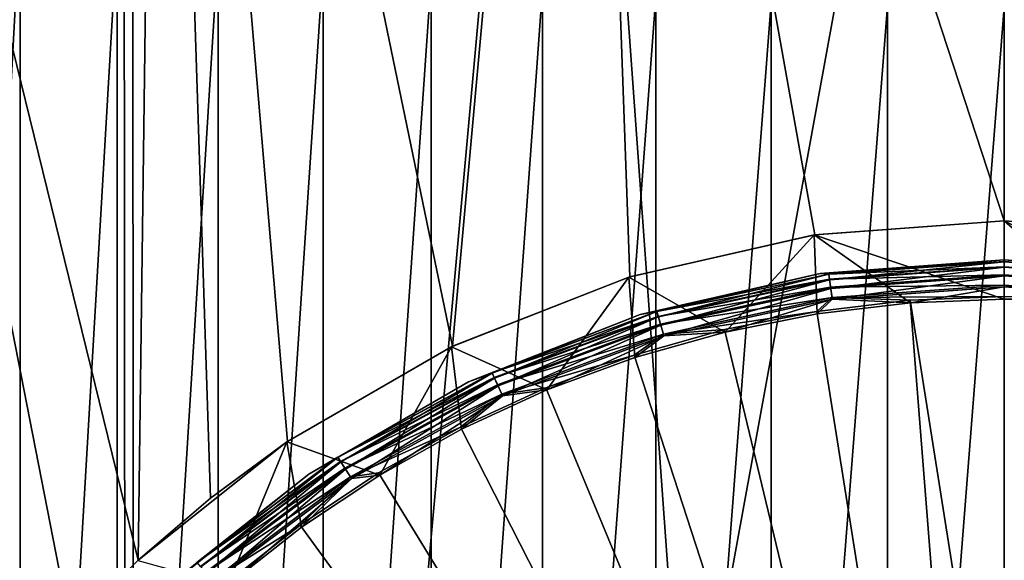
# Model space of a CAD drawing. Header units: millimetres. Extents: x -24 to 24, y 0 to 188.
# Tile 373 of 460: x -2.51 to 0, y 159.58 to 160.96. Entities that reach past the tile are written whole.
import ezdxf

# ---------------------------------------------------------------- set-up
doc = ezdxf.new("R2010")
doc.units = ezdxf.units.MM
doc.header["$LTSCALE"] = 58.620611
for name, color, linetype in [('132', 7, 'CONTINUOUS'), ('133', 7, 'CONTINUOUS'), ('134', 7, 'CONTINUOUS'), ('135', 7, 'CONTINUOUS'), ('136', 7, 'CONTINUOUS'), ('137', 7, 'CONTINUOUS'), ('138', 7, 'CONTINUOUS'), ('139', 7, 'CONTINUOUS'), ('140', 7, 'CONTINUOUS'), ('141', 7, 'CONTINUOUS'), ('142', 7, 'CONTINUOUS'), ('169', 7, 'CONTINUOUS'), ('173', 7, 'CONTINUOUS'), ('402', 7, 'CONTINUOUS'), ('75', 7, 'CONTINUOUS'), ('76', 7, 'CONTINUOUS')]:
    doc.layers.add(name, color=color, linetype=linetype)

msp = doc.modelspace()

# ---------------------------------------------------------------- linework, layer by layer
at = {"layer": '132', "color": 7, "linetype": 'CONTINUOUS'}
for points in [[(0, 160.45, 23.55), (-0.4844, 160.4137, 23.55), (0, 160.25, 23.55), (0, 160.45, 23.55)], [(0.4844, 160.4137, 23.55), (0, 160.45, 23.55), (0.4771, 160.2124, 23.55), (0.4844, 160.4137, 23.55)], [(0, 160.45, 23.55), (0, 160.25, 23.55), (0.2393, 160.2406, 23.55), (0, 160.45, 23.55)], [(0.4771, 160.2124, 23.55), (0, 160.45, 23.55), (0.2393, 160.2406, 23.55), (0.4771, 160.2124, 23.55)], [(-0.4844, 160.4137, 23.55), (-0.958, 160.3056, 23.55), (-0.712, 160.1657, 23.55), (-0.4844, 160.4137, 23.55)], [(-0.4771, 160.2124, 23.55), (-0.4844, 160.4137, 23.55), (-0.712, 160.1657, 23.55), (-0.4771, 160.2124, 23.55)], [(0, 160.25, 23.55), (-0.4844, 160.4137, 23.55), (-0.2393, 160.2406, 23.55), (0, 160.25, 23.55)], [(-0.2393, 160.2406, 23.55), (-0.4844, 160.4137, 23.55), (-0.4771, 160.2124, 23.55), (-0.2393, 160.2406, 23.55)], [(-0.958, 160.3056, 23.55), (-1.4101, 160.1281, 23.55), (-1.1672, 160.0178, 23.55), (-0.958, 160.3056, 23.55)], [(-0.9425, 160.1007, 23.55), (-0.958, 160.3056, 23.55), (-1.1672, 160.0178, 23.55), (-0.9425, 160.1007, 23.55)], [(-0.712, 160.1657, 23.55), (-0.958, 160.3056, 23.55), (-0.9425, 160.1007, 23.55), (-0.712, 160.1657, 23.55)], [(-1.4101, 160.1281, 23.55), (-1.8308, 159.8853, 23.55), (-1.5936, 159.8005, 23.55), (-1.4101, 160.1281, 23.55)], [(-1.3847, 159.9176, 23.55), (-1.4101, 160.1281, 23.55), (-1.5936, 159.8005, 23.55), (-1.3847, 159.9176, 23.55)], [(-1.1672, 160.0178, 23.55), (-1.4101, 160.1281, 23.55), (-1.3847, 159.9176, 23.55), (-1.1672, 160.0178, 23.55)], [(-1.8308, 159.8853, 23.55), (-2.2105, 159.5825, 23.55), (-1.9808, 159.5192, 23.55), (-1.8308, 159.8853, 23.55)], [(-1.7927, 159.6675, 23.55), (-1.8308, 159.8853, 23.55), (-1.9808, 159.5192, 23.55), (-1.7927, 159.6675, 23.55)], [(-1.5936, 159.8005, 23.55), (-1.8308, 159.8853, 23.55), (-1.7927, 159.6675, 23.55), (-1.5936, 159.8005, 23.55)]]:
    msp.add_3dface(points, dxfattribs=at)
at = {"layer": '133', "color": 7, "linetype": 'CONTINUOUS'}
for points in [[(0.4827, 160.414, 24.2452), (0, 160.45, 24.25), (0.4844, 160.4137, 23.55), (0.4827, 160.414, 24.2452)], [(0, 160.45, 24.25), (0, 160.45, 23.55), (0.4844, 160.4137, 23.55), (0, 160.45, 24.25)]]:
    msp.add_3dface(points, dxfattribs=at)
at = {"layer": '134', "color": 7, "linetype": 'CONTINUOUS'}
for points in [[(-0.4827, 160.414, 24.2452), (-0.4844, 160.4137, 23.55), (0, 160.45, 23.55), (-0.4827, 160.414, 24.2452)], [(0, 160.45, 24.25), (-0.4827, 160.414, 24.2452), (0, 160.45, 23.55), (0, 160.45, 24.25)], [(-0.9552, 160.3065, 24.2312), (-0.958, 160.3056, 23.55), (-0.4844, 160.4137, 23.55), (-0.9552, 160.3065, 24.2312)], [(-0.4827, 160.414, 24.2452), (-0.9552, 160.3065, 24.2312), (-0.4844, 160.4137, 23.55), (-0.4827, 160.414, 24.2452)], [(-1.4074, 160.1294, 24.2091), (-1.4101, 160.1281, 23.55), (-0.958, 160.3056, 23.55), (-1.4074, 160.1294, 24.2091)], [(-0.9552, 160.3065, 24.2312), (-1.4074, 160.1294, 24.2091), (-0.958, 160.3056, 23.55), (-0.9552, 160.3065, 24.2312)], [(-1.8291, 159.8864, 24.1809), (-1.8308, 159.8853, 23.55), (-1.4101, 160.1281, 23.55), (-1.8291, 159.8864, 24.1809)], [(-1.4074, 160.1294, 24.2091), (-1.8291, 159.8864, 24.1809), (-1.4101, 160.1281, 23.55), (-1.4074, 160.1294, 24.2091)], [(-2.2102, 159.5827, 24.1491), (-2.2105, 159.5825, 23.55), (-1.8308, 159.8853, 23.55), (-2.2102, 159.5827, 24.1491)], [(-2.0253, 159.7417, 24.1653), (-2.2102, 159.5827, 24.1491), (-1.8308, 159.8853, 23.55), (-2.0253, 159.7417, 24.1653)], [(-1.8291, 159.8864, 24.1809), (-2.0253, 159.7417, 24.1653), (-1.8308, 159.8853, 23.55), (-1.8291, 159.8864, 24.1809)], [(-2.2102, 159.5827, 24.1491), (-2.3828, 159.4102, 24.1327), (-2.2105, 159.5825, 23.55), (-2.2102, 159.5827, 24.1491)]]:
    msp.add_3dface(points, dxfattribs=at)
at = {"layer": '135', "color": 7, "linetype": 'CONTINUOUS'}
for points in [[(-0.2398, 160.2467, 24.1559), (-0.4781, 160.2185, 24.1559), (0, 157.2, 24.25), (-0.2398, 160.2467, 24.1559)], [(0, 160.2562, 24.1559), (-0.2398, 160.2467, 24.1559), (0, 158.7288, 24.2265), (0, 160.2562, 24.1559)], [(0, 158.7288, 24.2265), (-0.2398, 160.2467, 24.1559), (0, 157.2, 24.25), (0, 158.7288, 24.2265)], [(-0.4781, 160.2185, 24.1559), (-0.7134, 160.1717, 24.1559), (0, 157.2, 24.25), (-0.4781, 160.2185, 24.1559)], [(-0.7134, 160.1717, 24.1559), (-0.9444, 160.1066, 24.1559), (0, 157.2, 24.25), (-0.7134, 160.1717, 24.1559)], [(-0.9444, 160.1066, 24.1559), (-1.1695, 160.0235, 24.1559), (0, 157.2, 24.25), (-0.9444, 160.1066, 24.1559)], [(-1.1695, 160.0235, 24.1559), (-1.3875, 159.9231, 24.1559), (0, 157.2, 24.25), (-1.1695, 160.0235, 24.1559)], [(-1.3875, 159.9231, 24.1559), (-1.5968, 159.8058, 24.1559), (0, 157.2, 24.25), (-1.3875, 159.9231, 24.1559)], [(-1.5968, 159.8058, 24.1559), (-1.7964, 159.6725, 24.1559), (0, 157.2, 24.25), (-1.5968, 159.8058, 24.1559)], [(-1.7964, 159.6725, 24.1559), (-1.9848, 159.5239, 24.1559), (0, 157.2, 24.25), (-1.7964, 159.6725, 24.1559)]]:
    msp.add_3dface(points, dxfattribs=at)
at = {"layer": '136', "color": 7, "linetype": 'CONTINUOUS'}
for points in [[(0, 160.2562, 24.1559), (0, 158.7288, 24.2265), (0, 157.2, 24.25), (0, 160.2562, 24.1559)], [(0, 160.2562, 24.1559), (0, 157.2, 24.25), (0.2398, 160.2467, 24.1559), (0, 160.2562, 24.1559)], [(0.2398, 160.2467, 24.1559), (0, 157.2, 24.25), (0.4781, 160.2185, 24.1559), (0.2398, 160.2467, 24.1559)], [(0.4781, 160.2185, 24.1559), (0, 157.2, 24.25), (0.7134, 160.1717, 24.1559), (0.4781, 160.2185, 24.1559)], [(0.7134, 160.1717, 24.1559), (0, 157.2, 24.25), (0.9444, 160.1066, 24.1559), (0.7134, 160.1717, 24.1559)], [(0.9444, 160.1066, 24.1559), (0, 157.2, 24.25), (1.1695, 160.0235, 24.1559), (0.9444, 160.1066, 24.1559)], [(1.1695, 160.0235, 24.1559), (0, 157.2, 24.25), (1.3875, 159.9231, 24.1559), (1.1695, 160.0235, 24.1559)], [(1.3875, 159.9231, 24.1559), (0, 157.2, 24.25), (1.5968, 159.8058, 24.1559), (1.3875, 159.9231, 24.1559)], [(1.5968, 159.8058, 24.1559), (0, 157.2, 24.25), (1.7964, 159.6725, 24.1559), (1.5968, 159.8058, 24.1559)], [(1.7964, 159.6725, 24.1559), (0, 157.2, 24.25), (1.9848, 159.5239, 24.1559), (1.7964, 159.6725, 24.1559)]]:
    msp.add_3dface(points, dxfattribs=at)
at = {"layer": '137', "color": 7, "linetype": 'CONTINUOUS'}
for points in [[(0, 160.35, 23.65), (-0.4695, 160.3148, 23.65), (0, 160.35, 24.0561), (0, 160.35, 23.65)], [(0, 160.35, 24.0561), (-0.4695, 160.3148, 23.65), (-0.4695, 160.3148, 24.0561), (0, 160.35, 24.0561)], [(-0.4695, 160.3148, 23.65), (-0.9285, 160.2101, 23.65), (-0.4695, 160.3148, 24.0561), (-0.4695, 160.3148, 23.65)], [(-0.4695, 160.3148, 24.0561), (-0.9285, 160.2101, 23.65), (-0.9285, 160.2101, 24.0561), (-0.4695, 160.3148, 24.0561)], [(-0.9285, 160.2101, 23.65), (-1.3667, 160.0381, 23.65), (-0.9285, 160.2101, 24.0561), (-0.9285, 160.2101, 23.65)], [(-0.9285, 160.2101, 24.0561), (-1.3667, 160.0381, 23.65), (-1.3667, 160.0381, 24.0561), (-0.9285, 160.2101, 24.0561)], [(-1.3667, 160.0381, 23.65), (-1.7745, 159.8027, 23.65), (-1.3667, 160.0381, 24.0561), (-1.3667, 160.0381, 23.65)], [(-1.3667, 160.0381, 24.0561), (-1.7745, 159.8027, 23.65), (-1.7745, 159.8027, 24.0561), (-1.3667, 160.0381, 24.0561)], [(-1.7745, 159.8027, 23.65), (-2.1425, 159.5091, 23.65), (-1.7745, 159.8027, 24.0561), (-1.7745, 159.8027, 23.65)], [(-1.7745, 159.8027, 24.0561), (-2.1425, 159.5091, 23.65), (-2.1425, 159.5091, 24.0561), (-1.7745, 159.8027, 24.0561)]]:
    msp.add_3dface(points, dxfattribs=at)
at = {"layer": '138', "color": 7, "linetype": 'CONTINUOUS'}
for points in [[(0, 160.35, 23.65), (0, 160.35, 24.0561), (0.4695, 160.3148, 24.0561), (0, 160.35, 23.65)], [(0.4695, 160.3148, 23.65), (0, 160.35, 23.65), (0.4695, 160.3148, 24.0561), (0.4695, 160.3148, 23.65)]]:
    msp.add_3dface(points, dxfattribs=at)
at = {"layer": '139', "color": 7, "linetype": 'CONTINUOUS'}
for points in [[(0, 160.35, 24.0561), (-0.4695, 160.3148, 24.0561), (0, 160.3455, 24.0858), (0, 160.35, 24.0561)], [(0, 160.3455, 24.0858), (-0.4695, 160.3148, 24.0561), (-0.4476, 160.3135, 24.0858), (0, 160.3455, 24.0858)], [(0, 160.3455, 24.0858), (-0.4476, 160.3135, 24.0858), (0, 160.3323, 24.1129), (0, 160.3455, 24.0858)], [(-0.4695, 160.3148, 24.0561), (-0.9285, 160.2101, 24.0561), (-0.8862, 160.2181, 24.0858), (-0.4695, 160.3148, 24.0561)], [(-0.4476, 160.3135, 24.0858), (-0.4695, 160.3148, 24.0561), (-0.8862, 160.2181, 24.0858), (-0.4476, 160.3135, 24.0858)], [(-0.4476, 160.3135, 24.0858), (-0.8862, 160.2181, 24.0858), (-0.4458, 160.3004, 24.1129), (-0.4476, 160.3135, 24.0858)], [(0, 160.3323, 24.1129), (-0.4476, 160.3135, 24.0858), (-0.4458, 160.3004, 24.1129), (0, 160.3323, 24.1129)], [(0, 160.3323, 24.1129), (-0.4458, 160.3004, 24.1129), (0, 160.3117, 24.1348), (0, 160.3323, 24.1129)], [(-0.4458, 160.3004, 24.1129), (-0.8862, 160.2181, 24.0858), (-0.8825, 160.2054, 24.1129), (-0.4458, 160.3004, 24.1129)], [(-0.4458, 160.3004, 24.1129), (-0.8825, 160.2054, 24.1129), (-0.4428, 160.28, 24.1348), (-0.4458, 160.3004, 24.1129)], [(0, 160.3117, 24.1348), (-0.4458, 160.3004, 24.1129), (-0.4428, 160.28, 24.1348), (0, 160.3117, 24.1348)], [(0, 160.3117, 24.1348), (-0.4428, 160.28, 24.1348), (0, 160.2855, 24.1496), (0, 160.3117, 24.1348)], [(-0.4428, 160.28, 24.1348), (-0.8825, 160.2054, 24.1129), (-0.8767, 160.1856, 24.1348), (-0.4428, 160.28, 24.1348)], [(-0.4428, 160.28, 24.1348), (-0.8767, 160.1856, 24.1348), (-0.4391, 160.2541, 24.1496), (-0.4428, 160.28, 24.1348)], [(0, 160.2855, 24.1496), (-0.4428, 160.28, 24.1348), (-0.4391, 160.2541, 24.1496), (0, 160.2855, 24.1496)], [(0, 160.2562, 24.1559), (0, 160.2855, 24.1496), (-0.4391, 160.2541, 24.1496), (0, 160.2562, 24.1559)], [(-0.4391, 160.2541, 24.1496), (-0.8767, 160.1856, 24.1348), (-0.8693, 160.1605, 24.1496), (-0.4391, 160.2541, 24.1496)], [(-0.4781, 160.2185, 24.1559), (-0.4391, 160.2541, 24.1496), (-0.8693, 160.1605, 24.1496), (-0.4781, 160.2185, 24.1559)], [(-0.4781, 160.2185, 24.1559), (-0.2398, 160.2467, 24.1559), (-0.4391, 160.2541, 24.1496), (-0.4781, 160.2185, 24.1559)], [(-0.2398, 160.2467, 24.1559), (0, 160.2562, 24.1559), (-0.4391, 160.2541, 24.1496), (-0.2398, 160.2467, 24.1559)], [(-0.8862, 160.2181, 24.0858), (-0.9285, 160.2101, 24.0561), (-1.3067, 160.0612, 24.0858), (-0.8862, 160.2181, 24.0858)], [(-0.8862, 160.2181, 24.0858), (-1.3067, 160.0612, 24.0858), (-0.8825, 160.2054, 24.1129), (-0.8862, 160.2181, 24.0858)], [(-0.7134, 160.1717, 24.1559), (-0.4781, 160.2185, 24.1559), (-0.8693, 160.1605, 24.1496), (-0.7134, 160.1717, 24.1559)], [(-0.9285, 160.2101, 24.0561), (-1.3667, 160.0381, 24.0561), (-1.3067, 160.0612, 24.0858), (-0.9285, 160.2101, 24.0561)], [(-0.8825, 160.2054, 24.1129), (-1.3067, 160.0612, 24.0858), (-1.3012, 160.0492, 24.1129), (-0.8825, 160.2054, 24.1129)], [(-0.8825, 160.2054, 24.1129), (-1.3012, 160.0492, 24.1129), (-0.8767, 160.1856, 24.1348), (-0.8825, 160.2054, 24.1129)], [(-0.8767, 160.1856, 24.1348), (-1.3012, 160.0492, 24.1129), (-1.2926, 160.0305, 24.1348), (-0.8767, 160.1856, 24.1348)], [(-0.8767, 160.1856, 24.1348), (-1.2926, 160.0305, 24.1348), (-0.8693, 160.1605, 24.1496), (-0.8767, 160.1856, 24.1348)], [(-0.9444, 160.1066, 24.1559), (-0.7134, 160.1717, 24.1559), (-0.8693, 160.1605, 24.1496), (-0.9444, 160.1066, 24.1559)], [(-0.8693, 160.1605, 24.1496), (-1.2926, 160.0305, 24.1348), (-1.2817, 160.0066, 24.1496), (-0.8693, 160.1605, 24.1496)], [(-0.9444, 160.1066, 24.1559), (-0.8693, 160.1605, 24.1496), (-1.2817, 160.0066, 24.1496), (-0.9444, 160.1066, 24.1559)], [(-1.1695, 160.0235, 24.1559), (-0.9444, 160.1066, 24.1559), (-1.2817, 160.0066, 24.1496), (-1.1695, 160.0235, 24.1559)], [(-1.3067, 160.0612, 24.0858), (-1.3667, 160.0381, 24.0561), (-1.7006, 159.8461, 24.0858), (-1.3067, 160.0612, 24.0858)], [(-1.3067, 160.0612, 24.0858), (-1.7006, 159.8461, 24.0858), (-1.3012, 160.0492, 24.1129), (-1.3067, 160.0612, 24.0858)], [(-1.3667, 160.0381, 24.0561), (-1.7745, 159.8027, 24.0561), (-1.7006, 159.8461, 24.0858), (-1.3667, 160.0381, 24.0561)], [(-1.3012, 160.0492, 24.1129), (-1.7006, 159.8461, 24.0858), (-1.6935, 159.8351, 24.1129), (-1.3012, 160.0492, 24.1129)], [(-1.3012, 160.0492, 24.1129), (-1.6935, 159.8351, 24.1129), (-1.2926, 160.0305, 24.1348), (-1.3012, 160.0492, 24.1129)], [(-1.2926, 160.0305, 24.1348), (-1.6935, 159.8351, 24.1129), (-1.6823, 159.8177, 24.1348), (-1.2926, 160.0305, 24.1348)], [(-1.2926, 160.0305, 24.1348), (-1.6823, 159.8177, 24.1348), (-1.2817, 160.0066, 24.1496), (-1.2926, 160.0305, 24.1348)], [(-1.3875, 159.9231, 24.1559), (-1.1695, 160.0235, 24.1559), (-1.2817, 160.0066, 24.1496), (-1.3875, 159.9231, 24.1559)], [(-1.2817, 160.0066, 24.1496), (-1.6823, 159.8177, 24.1348), (-1.6681, 159.7957, 24.1496), (-1.2817, 160.0066, 24.1496)], [(-1.3875, 159.9231, 24.1559), (-1.2817, 160.0066, 24.1496), (-1.6681, 159.7957, 24.1496), (-1.3875, 159.9231, 24.1559)], [(-1.5968, 159.8058, 24.1559), (-1.3875, 159.9231, 24.1559), (-1.6681, 159.7957, 24.1496), (-1.5968, 159.8058, 24.1559)], [(-1.7006, 159.8461, 24.0858), (-1.7745, 159.8027, 24.0561), (-2.0599, 159.5772, 24.0858), (-1.7006, 159.8461, 24.0858)], [(-1.7006, 159.8461, 24.0858), (-2.0599, 159.5772, 24.0858), (-1.6935, 159.8351, 24.1129), (-1.7006, 159.8461, 24.0858)], [(-1.6935, 159.8351, 24.1129), (-2.0599, 159.5772, 24.0858), (-2.0512, 159.5672, 24.1129), (-1.6935, 159.8351, 24.1129)], [(-1.6935, 159.8351, 24.1129), (-2.0512, 159.5672, 24.1129), (-1.6823, 159.8177, 24.1348), (-1.6935, 159.8351, 24.1129)], [(-1.6823, 159.8177, 24.1348), (-2.0512, 159.5672, 24.1129), (-2.0377, 159.5517, 24.1348), (-1.6823, 159.8177, 24.1348)], [(-1.6823, 159.8177, 24.1348), (-2.0377, 159.5517, 24.1348), (-1.6681, 159.7957, 24.1496), (-1.6823, 159.8177, 24.1348)], [(-1.7745, 159.8027, 24.0561), (-2.1425, 159.5091, 24.0561), (-2.0599, 159.5772, 24.0858), (-1.7745, 159.8027, 24.0561)], [(-1.6681, 159.7957, 24.1496), (-2.0377, 159.5517, 24.1348), (-2.0205, 159.5318, 24.1496), (-1.6681, 159.7957, 24.1496)], [(-1.7964, 159.6725, 24.1559), (-1.6681, 159.7957, 24.1496), (-2.0205, 159.5318, 24.1496), (-1.7964, 159.6725, 24.1559)], [(-1.7964, 159.6725, 24.1559), (-1.5968, 159.8058, 24.1559), (-1.6681, 159.7957, 24.1496), (-1.7964, 159.6725, 24.1559)], [(-1.9848, 159.5239, 24.1559), (-1.7964, 159.6725, 24.1559), (-2.0205, 159.5318, 24.1496), (-1.9848, 159.5239, 24.1559)]]:
    msp.add_3dface(points, dxfattribs=at)
at = {"layer": '140', "color": 7, "linetype": 'CONTINUOUS'}
for points in [[(0.4695, 160.3148, 24.0561), (0, 160.35, 24.0561), (0.4476, 160.3135, 24.0858), (0.4695, 160.3148, 24.0561)], [(0, 160.35, 24.0561), (0, 160.3455, 24.0858), (0.4476, 160.3135, 24.0858), (0, 160.35, 24.0561)], [(0, 160.3455, 24.0858), (0, 160.3323, 24.1129), (0.4458, 160.3004, 24.1129), (0, 160.3455, 24.0858)], [(0.4476, 160.3135, 24.0858), (0, 160.3455, 24.0858), (0.4458, 160.3004, 24.1129), (0.4476, 160.3135, 24.0858)], [(0, 160.3323, 24.1129), (0, 160.3117, 24.1348), (0.4428, 160.28, 24.1348), (0, 160.3323, 24.1129)], [(0.4458, 160.3004, 24.1129), (0, 160.3323, 24.1129), (0.4428, 160.28, 24.1348), (0.4458, 160.3004, 24.1129)], [(0, 160.3117, 24.1348), (0, 160.2855, 24.1496), (0.4391, 160.2541, 24.1496), (0, 160.3117, 24.1348)], [(0.4428, 160.28, 24.1348), (0, 160.3117, 24.1348), (0.4391, 160.2541, 24.1496), (0.4428, 160.28, 24.1348)], [(0, 160.2562, 24.1559), (0.2398, 160.2467, 24.1559), (0, 160.2855, 24.1496), (0, 160.2562, 24.1559)], [(0, 160.2855, 24.1496), (0.2398, 160.2467, 24.1559), (0.4391, 160.2541, 24.1496), (0, 160.2855, 24.1496)]]:
    msp.add_3dface(points, dxfattribs=at)
at = {"layer": '141', "color": 7, "linetype": 'CONTINUOUS'}
for points in [[(-0.4695, 160.3148, 23.65), (0, 160.35, 23.65), (-0.4476, 160.3131, 23.6192), (-0.4695, 160.3148, 23.65)], [(0, 160.35, 23.65), (0, 160.3451, 23.6192), (-0.4476, 160.3131, 23.6192), (0, 160.35, 23.65)], [(0, 160.3451, 23.6192), (-0.4456, 160.2991, 23.5913), (-0.4476, 160.3131, 23.6192), (0, 160.3451, 23.6192)], [(0, 160.3309, 23.5913), (-0.4456, 160.2991, 23.5913), (0, 160.3451, 23.6192), (0, 160.3309, 23.5913)], [(-0.9285, 160.2101, 23.65), (-0.4695, 160.3148, 23.65), (-0.8861, 160.2177, 23.6192), (-0.9285, 160.2101, 23.65)], [(-0.4695, 160.3148, 23.65), (-0.4476, 160.3131, 23.6192), (-0.8861, 160.2177, 23.6192), (-0.4695, 160.3148, 23.65)], [(-0.4476, 160.3131, 23.6192), (-0.8821, 160.2041, 23.5913), (-0.8861, 160.2177, 23.6192), (-0.4476, 160.3131, 23.6192)], [(-0.4456, 160.2991, 23.5913), (-0.8821, 160.2041, 23.5913), (-0.4476, 160.3131, 23.6192), (-0.4456, 160.2991, 23.5913)], [(0, 160.3309, 23.5913), (-0.4424, 160.2772, 23.5691), (-0.4456, 160.2991, 23.5913), (0, 160.3309, 23.5913)], [(0, 160.3088, 23.5691), (-0.4424, 160.2772, 23.5691), (0, 160.3309, 23.5913), (0, 160.3088, 23.5691)], [(-0.4456, 160.2991, 23.5913), (-0.8759, 160.1829, 23.5691), (-0.8821, 160.2041, 23.5913), (-0.4456, 160.2991, 23.5913)], [(-0.4424, 160.2772, 23.5691), (-0.8759, 160.1829, 23.5691), (-0.4456, 160.2991, 23.5913), (-0.4424, 160.2772, 23.5691)], [(0, 160.3088, 23.5691), (-0.4385, 160.2495, 23.5549), (-0.4424, 160.2772, 23.5691), (0, 160.3088, 23.5691)], [(0, 160.2809, 23.5549), (-0.4385, 160.2495, 23.5549), (0, 160.3088, 23.5691), (0, 160.2809, 23.5549)], [(-0.4424, 160.2772, 23.5691), (-0.868, 160.1561, 23.5549), (-0.8759, 160.1829, 23.5691), (-0.4424, 160.2772, 23.5691)], [(-0.4385, 160.2495, 23.5549), (-0.868, 160.1561, 23.5549), (-0.4424, 160.2772, 23.5691), (-0.4385, 160.2495, 23.5549)], [(0, 160.2809, 23.5549), (-0.2393, 160.2406, 23.55), (-0.4385, 160.2495, 23.5549), (0, 160.2809, 23.5549)], [(0, 160.25, 23.55), (-0.2393, 160.2406, 23.55), (0, 160.2809, 23.5549), (0, 160.25, 23.55)], [(-0.4385, 160.2495, 23.5549), (-0.712, 160.1657, 23.55), (-0.868, 160.1561, 23.5549), (-0.4385, 160.2495, 23.5549)], [(-0.4771, 160.2124, 23.55), (-0.712, 160.1657, 23.55), (-0.4385, 160.2495, 23.5549), (-0.4771, 160.2124, 23.55)], [(-0.2393, 160.2406, 23.55), (-0.4771, 160.2124, 23.55), (-0.4385, 160.2495, 23.5549), (-0.2393, 160.2406, 23.55)], [(-0.9285, 160.2101, 23.65), (-0.8861, 160.2177, 23.6192), (-1.3065, 160.0609, 23.6192), (-0.9285, 160.2101, 23.65)], [(-0.8861, 160.2177, 23.6192), (-1.3006, 160.048, 23.5913), (-1.3065, 160.0609, 23.6192), (-0.8861, 160.2177, 23.6192)], [(-0.8821, 160.2041, 23.5913), (-1.3006, 160.048, 23.5913), (-0.8861, 160.2177, 23.6192), (-0.8821, 160.2041, 23.5913)], [(-1.3667, 160.0381, 23.65), (-0.9285, 160.2101, 23.65), (-1.3065, 160.0609, 23.6192), (-1.3667, 160.0381, 23.65)], [(-0.8821, 160.2041, 23.5913), (-1.2914, 160.0279, 23.5691), (-1.3006, 160.048, 23.5913), (-0.8821, 160.2041, 23.5913)], [(-0.8759, 160.1829, 23.5691), (-1.2914, 160.0279, 23.5691), (-0.8821, 160.2041, 23.5913), (-0.8759, 160.1829, 23.5691)], [(-0.8759, 160.1829, 23.5691), (-1.2799, 160.0025, 23.5549), (-1.2914, 160.0279, 23.5691), (-0.8759, 160.1829, 23.5691)], [(-0.868, 160.1561, 23.5549), (-1.2799, 160.0025, 23.5549), (-0.8759, 160.1829, 23.5691), (-0.868, 160.1561, 23.5549)], [(-0.712, 160.1657, 23.55), (-0.9425, 160.1007, 23.55), (-0.868, 160.1561, 23.5549), (-0.712, 160.1657, 23.55)], [(-0.868, 160.1561, 23.5549), (-1.1672, 160.0178, 23.55), (-1.2799, 160.0025, 23.5549), (-0.868, 160.1561, 23.5549)], [(-0.9425, 160.1007, 23.55), (-1.1672, 160.0178, 23.55), (-0.868, 160.1561, 23.5549), (-0.9425, 160.1007, 23.55)], [(-1.7745, 159.8027, 23.65), (-1.3667, 160.0381, 23.65), (-1.7004, 159.8459, 23.6192), (-1.7745, 159.8027, 23.65)], [(-1.3667, 160.0381, 23.65), (-1.3065, 160.0609, 23.6192), (-1.7004, 159.8459, 23.6192), (-1.3667, 160.0381, 23.65)], [(-1.3065, 160.0609, 23.6192), (-1.6927, 159.8339, 23.5913), (-1.7004, 159.8459, 23.6192), (-1.3065, 160.0609, 23.6192)], [(-1.3006, 160.048, 23.5913), (-1.6927, 159.8339, 23.5913), (-1.3065, 160.0609, 23.6192), (-1.3006, 160.048, 23.5913)], [(-1.3006, 160.048, 23.5913), (-1.6807, 159.8153, 23.5691), (-1.6927, 159.8339, 23.5913), (-1.3006, 160.048, 23.5913)], [(-1.2914, 160.0279, 23.5691), (-1.6807, 159.8153, 23.5691), (-1.3006, 160.048, 23.5913), (-1.2914, 160.0279, 23.5691)], [(-1.2914, 160.0279, 23.5691), (-1.6657, 159.7918, 23.5549), (-1.6807, 159.8153, 23.5691), (-1.2914, 160.0279, 23.5691)], [(-1.2799, 160.0025, 23.5549), (-1.6657, 159.7918, 23.5549), (-1.2914, 160.0279, 23.5691), (-1.2799, 160.0025, 23.5549)], [(-1.1672, 160.0178, 23.55), (-1.3847, 159.9176, 23.55), (-1.2799, 160.0025, 23.5549), (-1.1672, 160.0178, 23.55)], [(-1.2799, 160.0025, 23.5549), (-1.5936, 159.8005, 23.55), (-1.6657, 159.7918, 23.5549), (-1.2799, 160.0025, 23.5549)], [(-1.3847, 159.9176, 23.55), (-1.5936, 159.8005, 23.55), (-1.2799, 160.0025, 23.5549), (-1.3847, 159.9176, 23.55)], [(-1.7745, 159.8027, 23.65), (-1.7004, 159.8459, 23.6192), (-2.0596, 159.5769, 23.6192), (-1.7745, 159.8027, 23.65)], [(-1.7004, 159.8459, 23.6192), (-2.0503, 159.5662, 23.5913), (-2.0596, 159.5769, 23.6192), (-1.7004, 159.8459, 23.6192)], [(-1.6927, 159.8339, 23.5913), (-2.0503, 159.5662, 23.5913), (-1.7004, 159.8459, 23.6192), (-1.6927, 159.8339, 23.5913)], [(-1.6927, 159.8339, 23.5913), (-2.0358, 159.5495, 23.5691), (-2.0503, 159.5662, 23.5913), (-1.6927, 159.8339, 23.5913)], [(-1.6807, 159.8153, 23.5691), (-2.0358, 159.5495, 23.5691), (-1.6927, 159.8339, 23.5913), (-1.6807, 159.8153, 23.5691)], [(-1.6807, 159.8153, 23.5691), (-2.0176, 159.5284, 23.5549), (-2.0358, 159.5495, 23.5691), (-1.6807, 159.8153, 23.5691)], [(-1.6657, 159.7918, 23.5549), (-2.0176, 159.5284, 23.5549), (-1.6807, 159.8153, 23.5691), (-1.6657, 159.7918, 23.5549)], [(-2.1425, 159.5091, 23.65), (-1.7745, 159.8027, 23.65), (-2.0596, 159.5769, 23.6192), (-2.1425, 159.5091, 23.65)], [(-1.6657, 159.7918, 23.5549), (-1.9808, 159.5192, 23.55), (-2.0176, 159.5284, 23.5549), (-1.6657, 159.7918, 23.5549)], [(-1.7927, 159.6675, 23.55), (-1.9808, 159.5192, 23.55), (-1.6657, 159.7918, 23.5549), (-1.7927, 159.6675, 23.55)], [(-1.5936, 159.8005, 23.55), (-1.7927, 159.6675, 23.55), (-1.6657, 159.7918, 23.5549), (-1.5936, 159.8005, 23.55)]]:
    msp.add_3dface(points, dxfattribs=at)
at = {"layer": '142', "color": 7, "linetype": 'CONTINUOUS'}
for points in [[(0, 160.35, 23.65), (0.4695, 160.3148, 23.65), (0, 160.3451, 23.6192), (0, 160.35, 23.65)], [(0, 160.3451, 23.6192), (0.4695, 160.3148, 23.65), (0.4476, 160.3131, 23.6192), (0, 160.3451, 23.6192)], [(0, 160.3309, 23.5913), (0, 160.3451, 23.6192), (0.4476, 160.3131, 23.6192), (0, 160.3309, 23.5913)], [(0, 160.3088, 23.5691), (0, 160.3309, 23.5913), (0.4456, 160.2991, 23.5913), (0, 160.3088, 23.5691)], [(0.4456, 160.2991, 23.5913), (0, 160.3309, 23.5913), (0.4476, 160.3131, 23.6192), (0.4456, 160.2991, 23.5913)], [(0, 160.2809, 23.5549), (0, 160.3088, 23.5691), (0.4424, 160.2772, 23.5691), (0, 160.2809, 23.5549)], [(0.4424, 160.2772, 23.5691), (0, 160.3088, 23.5691), (0.4456, 160.2991, 23.5913), (0.4424, 160.2772, 23.5691)], [(0, 160.25, 23.55), (0, 160.2809, 23.5549), (0.4385, 160.2495, 23.5549), (0, 160.25, 23.55)], [(0.4385, 160.2495, 23.5549), (0, 160.2809, 23.5549), (0.4424, 160.2772, 23.5691), (0.4385, 160.2495, 23.5549)], [(0.2393, 160.2406, 23.55), (0, 160.25, 23.55), (0.4385, 160.2495, 23.5549), (0.2393, 160.2406, 23.55)]]:
    msp.add_3dface(points, dxfattribs=at)
at = {"layer": '169', "color": 7, "linetype": 'CONTINUOUS'}
for points in [[(0, 147.642, 255.5309), (2.2148, 147.6112, 255.4333), (0, 178.708, 246.0331), (0, 147.642, 255.5309)], [(0, 178.708, 246.0331), (2.2148, 147.6112, 255.4333), (2.2341, 178.675, 245.9355), (0, 178.708, 246.0331)]]:
    msp.add_3dface(points, dxfattribs=at)
at = {"layer": '173', "color": 7, "linetype": 'CONTINUOUS'}
for points in [[(0, 147.642, 255.5309), (0, 178.708, 246.0331), (-2.2342, 178.675, 245.9355), (0, 147.642, 255.5309)], [(-4.4498, 178.5763, 245.6435), (-2.2148, 147.6112, 255.4333), (-2.2342, 178.675, 245.9355), (-4.4498, 178.5763, 245.6435)], [(-2.2148, 147.6112, 255.4333), (0, 147.642, 255.5309), (-2.2342, 178.675, 245.9355), (-2.2148, 147.6112, 255.4333)], [(-4.4108, 147.5191, 255.1411), (-2.2148, 147.6112, 255.4333), (-4.4498, 178.5763, 245.6435), (-4.4108, 147.5191, 255.1411)]]:
    msp.add_3dface(points, dxfattribs=at)
at = {"layer": '402', "color": 7, "linetype": 'CONTINUOUS'}
for points in [[(-2.7453, 161.2824, 182.8995), (-2.5108, 161.2299, 182.7311), (-2.7451, 156.9004, 169.0015), (-2.7453, 161.2824, 182.8995)], [(-2.7451, 156.9004, 169.0015), (-2.5108, 161.2299, 182.7311), (-2.5106, 156.954, 169.1696), (-2.7451, 156.9004, 169.0015)], [(-2.5108, 161.2299, 182.7311), (-2.2639, 161.1822, 182.5776), (-2.5106, 156.954, 169.1696), (-2.5108, 161.2299, 182.7311)], [(-2.5106, 156.954, 169.1696), (-2.2639, 161.1822, 182.5776), (-2.2638, 157.0029, 169.3226), (-2.5106, 156.954, 169.1696)], [(-2.2639, 161.1822, 182.5776), (-2.0058, 161.1394, 182.4401), (-2.2638, 157.0029, 169.3226), (-2.2639, 161.1822, 182.5776)], [(-2.2638, 157.0029, 169.3226), (-2.0058, 161.1394, 182.4401), (-2.0058, 157.0467, 169.4598), (-2.2638, 157.0029, 169.3226)], [(-2.0058, 161.1394, 182.4401), (-1.7382, 161.1019, 182.3195), (-2.0058, 157.0467, 169.4598), (-2.0058, 161.1394, 182.4401)], [(-2.0058, 157.0467, 169.4598), (-1.7382, 161.1019, 182.3195), (-1.7379, 157.0852, 169.5802), (-2.0058, 157.0467, 169.4598)], [(-1.7382, 161.1019, 182.3195), (-1.4619, 161.0698, 182.2163), (-1.7379, 157.0852, 169.5802), (-1.7382, 161.1019, 182.3195)], [(-1.7379, 157.0852, 169.5802), (-1.4619, 161.0698, 182.2163), (-1.4617, 157.1181, 169.6831), (-1.7379, 157.0852, 169.5802)], [(-1.4619, 161.0698, 182.2163), (-1.1784, 161.0432, 182.131), (-1.4617, 157.1181, 169.6831), (-1.4619, 161.0698, 182.2163)], [(-1.4617, 157.1181, 169.6831), (-1.1784, 161.0432, 182.131), (-1.1783, 157.1452, 169.7681), (-1.4617, 157.1181, 169.6831)], [(-1.1784, 161.0432, 182.131), (-0.8891, 161.0225, 182.0643), (-1.1783, 157.1452, 169.7681), (-1.1784, 161.0432, 182.131)], [(-1.1783, 157.1452, 169.7681), (-0.8891, 161.0225, 182.0643), (-0.889, 157.1665, 169.8348), (-1.1783, 157.1452, 169.7681)], [(-0.8891, 161.0225, 182.0643), (-0.5949, 161.0075, 182.0162), (-0.889, 157.1665, 169.8348), (-0.8891, 161.0225, 182.0643)], [(-0.889, 157.1665, 169.8348), (-0.5949, 161.0075, 182.0162), (-0.5948, 157.1818, 169.8827), (-0.889, 157.1665, 169.8348)], [(-0.5949, 161.0075, 182.0162), (-0.2977, 160.9985, 181.9873), (-0.5948, 157.1818, 169.8827), (-0.5949, 161.0075, 182.0162)], [(-0.5948, 157.1818, 169.8827), (-0.2977, 160.9985, 181.9873), (-0.2975, 157.191, 169.9116), (-0.5948, 157.1818, 169.8827)], [(-0.2977, 160.9985, 181.9873), (0.0004, 160.9954, 181.9776), (-0.2975, 157.191, 169.9116), (-0.2977, 160.9985, 181.9873)], [(0.0004, 160.9954, 181.9776), (0.0005, 157.1941, 169.9212), (-0.2975, 157.191, 169.9116), (0.0004, 160.9954, 181.9776)], [(0.0004, 160.9954, 181.9776), (0.2985, 160.9984, 181.9873), (0.0005, 157.1941, 169.9212), (0.0004, 160.9954, 181.9776)]]:
    msp.add_3dface(points, dxfattribs=at)
at = {"layer": '75', "color": 7, "linetype": 'CONTINUOUS'}
for points in [[(0.4827, 160.414, 24.2452), (0.9552, 160.3065, 24.2312), (0, 163.7549, 24.25), (0.4827, 160.414, 24.2452)], [(0, 163.7549, 24.25), (0.9552, 160.3065, 24.2312), (1.0792, 163.7525, 24.226), (0, 163.7549, 24.25)], [(0, 160.45, 24.25), (0.4827, 160.414, 24.2452), (0, 163.7549, 24.25), (0, 160.45, 24.25)], [(0, 163.3645, -24.25), (1.1248, 163.3645, -24.2239), (0, 151.1, -24.25), (0, 163.3645, -24.25)], [(0, 151.1, -24.25), (1.1248, 163.3645, -24.2239), (2.2375, 151.1, -24.1466), (0, 151.1, -24.25)]]:
    msp.add_3dface(points, dxfattribs=at)
at = {"layer": '76', "color": 7, "linetype": 'CONTINUOUS'}
for points in [[(0, 160.45, 24.25), (0, 163.7549, 24.25), (-1.0789, 163.7525, 24.226), (0, 160.45, 24.25)], [(-2.1556, 163.746, 24.154), (-3.2282, 163.7352, 24.0342), (-2.2102, 159.5827, 24.1491), (-2.1556, 163.746, 24.154)], [(-2.2102, 159.5827, 24.1491), (-3.2282, 163.7352, 24.0342), (-2.3828, 159.4102, 24.1327), (-2.2102, 159.5827, 24.1491)], [(-2.3828, 159.4102, 24.1327), (-3.2282, 163.7352, 24.0342), (-2.5418, 159.2253, 24.1164), (-2.3828, 159.4102, 24.1327)], [(-2.0253, 159.7417, 24.1653), (-2.1556, 163.746, 24.154), (-2.2102, 159.5827, 24.1491), (-2.0253, 159.7417, 24.1653)], [(-1.0789, 163.7525, 24.226), (-2.1556, 163.746, 24.154), (-1.4074, 160.1294, 24.2091), (-1.0789, 163.7525, 24.226)], [(-1.4074, 160.1294, 24.2091), (-2.1556, 163.746, 24.154), (-1.8291, 159.8864, 24.1809), (-1.4074, 160.1294, 24.2091)], [(-1.8291, 159.8864, 24.1809), (-2.1556, 163.746, 24.154), (-2.0253, 159.7417, 24.1653), (-1.8291, 159.8864, 24.1809)], [(-0.9552, 160.3065, 24.2312), (-1.0789, 163.7525, 24.226), (-1.4074, 160.1294, 24.2091), (-0.9552, 160.3065, 24.2312)], [(0, 160.45, 24.25), (-1.0789, 163.7525, 24.226), (-0.4827, 160.414, 24.2452), (0, 160.45, 24.25)], [(-0.4827, 160.414, 24.2452), (-1.0789, 163.7525, 24.226), (-0.9552, 160.3065, 24.2312), (-0.4827, 160.414, 24.2452)], [(-2.2375, 151.1, -24.1466), (-4.4559, 151.1, -23.8371), (-2.2471, 163.3645, -24.1457), (-2.2375, 151.1, -24.1466)], [(-2.2471, 163.3645, -24.1457), (-4.4559, 151.1, -23.8371), (-3.3646, 163.3645, -24.0155), (-2.2471, 163.3645, -24.1457)], [(-1.1248, 163.3645, -24.2239), (-2.2375, 151.1, -24.1466), (-2.2471, 163.3645, -24.1457), (-1.1248, 163.3645, -24.2239)], [(0, 163.3645, -24.25), (0, 151.1, -24.25), (-2.2375, 151.1, -24.1466), (0, 163.3645, -24.25)], [(0, 163.3645, -24.25), (-2.2375, 151.1, -24.1466), (-1.1248, 163.3645, -24.2239), (0, 163.3645, -24.25)]]:
    msp.add_3dface(points, dxfattribs=at)

doc.saveas('drawing.dxf')
